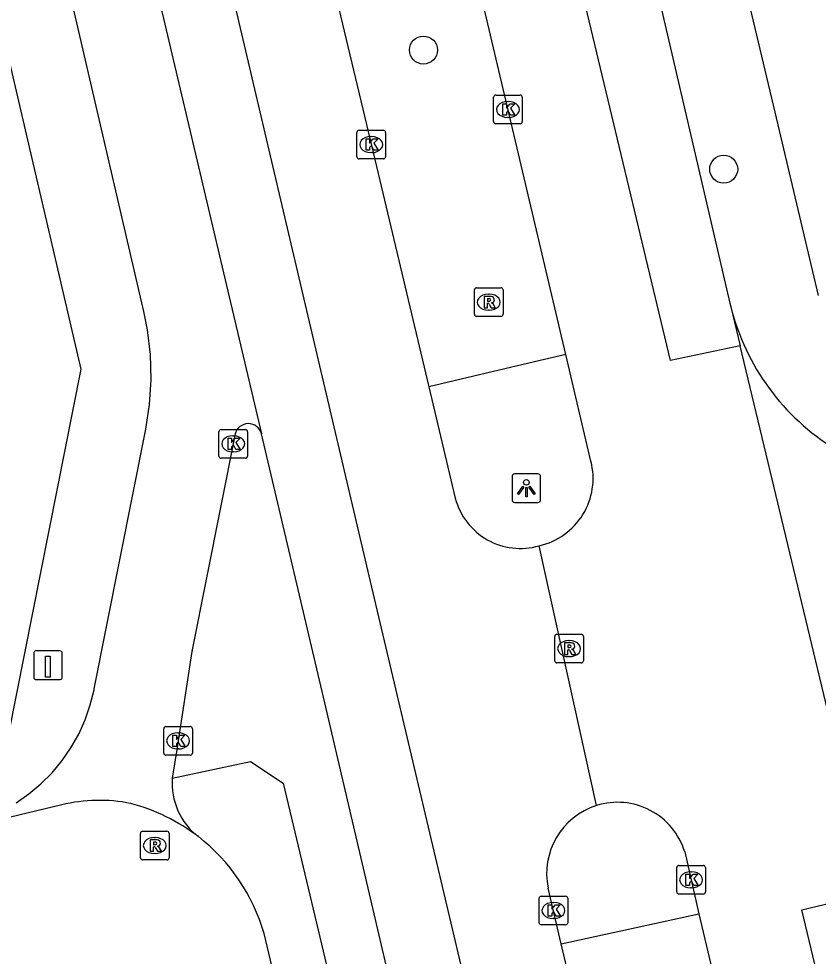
# Model space of a CAD drawing. Extents: x 158461 to 159795, y 387220 to 388672.
# Drawn here: x 159350.95 to 159378.88, y 388257.18 to 388289.93 of the extents above; entities that cross this region are included whole.
import ezdxf

# ---------------------------------------------------------------- set-up
doc = ezdxf.new("R2010")
doc.units = 0
for name, color, linetype in [('IMGEO_Boom', 7, 'Continuous'), ('IMGEO_Kolk', 7, 'Continuous'), ('IMGEO_Laadpaal', 7, 'Continuous'), ('IMGEO_Lichtpunt', 7, 'Continuous'), ('IMGEO_Rijbaan_lokaal_gesloten', 7, 'Continuous'), ('IMGEO_Rijbaan_lokaal_open', 7, 'Continuous'), ('IMGEO_Rioolput', 7, 'Continuous'), ('IMGEO_Verkeerseiland_groen', 7, 'Continuous'), ('IMGEO_Voetpad_open', 7, 'Continuous')]:
    doc.layers.add(name, color=color, linetype=linetype)

msp = doc.modelspace()

# ---------------------------------------------------------------- linework, layer by layer
at = {"layer": 'IMGEO_Boom'}
for centre in [(159365.092, 388288.837), (159375.579, 388284.677)]:
    msp.add_circle(centre, 0.489, dxfattribs=at)
at = {"layer": 'IMGEO_Kolk'}
for p, q in [((159367.543, 388286.338), (159367.543, 388287.19)), ((159367.618, 388287.264), (159368.47, 388287.264)), ((159368.544, 388287.19), (159368.544, 388286.338)), ((159368.031, 388287.044), (159368.056, 388287.044)), ((159368.054, 388286.484), (159368.029, 388286.484)), ((159368.47, 388286.264), (159367.618, 388286.264)), ((159362.766, 388285.109), (159362.766, 388285.961)), ((159362.841, 388286.035), (159363.693, 388286.035)), ((159363.254, 388285.815), (159363.279, 388285.815)), ((159363.767, 388285.961), (159363.767, 388285.109)), ((159363.277, 388285.255), (159363.252, 388285.255)), ((159363.693, 388285.035), (159362.841, 388285.035)), ((159357.945, 388274.653), (159357.945, 388275.505)), ((159358.02, 388275.579), (159358.872, 388275.579)), ((159358.433, 388275.359), (159358.458, 388275.359)), ((159358.946, 388275.505), (159358.946, 388274.653)), ((159358.456, 388274.799), (159358.431, 388274.799)), ((159358.872, 388274.579), (159358.02, 388274.579)), ((159356.095, 388265.204), (159356.947, 388265.204)), ((159356.02, 388264.278), (159356.02, 388265.13)), ((159356.508, 388264.984), (159356.533, 388264.984)), ((159357.021, 388265.13), (159357.021, 388264.278)), ((159356.947, 388264.204), (159356.095, 388264.204)), ((159356.531, 388264.424), (159356.506, 388264.424)), ((159373.941, 388259.427), (159373.941, 388260.279)), ((159374.016, 388260.353), (159374.868, 388260.353)), ((159374.942, 388260.279), (159374.942, 388259.427)), ((159374.429, 388260.133), (159374.454, 388260.133)), ((159374.868, 388259.353), (159374.016, 388259.353)), ((159374.452, 388259.573), (159374.427, 388259.573)), ((159369.131, 388258.355), (159369.131, 388259.207)), ((159369.206, 388259.281), (159370.058, 388259.281)), ((159369.619, 388259.061), (159369.644, 388259.061)), ((159370.132, 388259.207), (159370.132, 388258.355)), ((159369.642, 388258.501), (159369.617, 388258.501)), ((159370.058, 388258.281), (159369.206, 388258.281))]:
    msp.add_line(p, q, dxfattribs=at)
for points in [[(159367.543, 388286.338), (159367.543, 388287.19)], [(159367.618, 388287.264), (159368.47, 388287.264)], [(159368.544, 388287.19), (159368.544, 388286.338)], [(159367.864, 388286.964), (159367.987, 388286.964), (159367.987, 388286.813), (159368.117, 388286.964), (159368.281, 388286.964), (159368.135, 388286.813), (159368.288, 388286.564), (159368.136, 388286.564), (159368.051, 388286.728), (159367.987, 388286.661), (159367.987, 388286.564), (159367.864, 388286.564), (159367.864, 388286.964)], [(159368.47, 388286.264), (159367.618, 388286.264)], [(159362.766, 388285.109), (159362.766, 388285.961)], [(159362.841, 388286.035), (159363.693, 388286.035)], [(159363.767, 388285.961), (159363.767, 388285.109)], [(159363.087, 388285.735), (159363.21, 388285.735), (159363.21, 388285.584), (159363.34, 388285.735), (159363.504, 388285.735), (159363.358, 388285.584), (159363.511, 388285.335), (159363.359, 388285.335), (159363.274, 388285.499), (159363.21, 388285.432), (159363.21, 388285.335), (159363.087, 388285.335), (159363.087, 388285.735)], [(159363.693, 388285.035), (159362.841, 388285.035)], [(159357.945, 388274.653), (159357.945, 388275.505)], [(159358.02, 388275.579), (159358.872, 388275.579)], [(159358.946, 388275.505), (159358.946, 388274.653)], [(159358.266, 388275.279), (159358.389, 388275.279), (159358.389, 388275.128), (159358.519, 388275.279), (159358.683, 388275.279), (159358.537, 388275.128), (159358.69, 388274.879), (159358.538, 388274.879), (159358.453, 388275.043), (159358.389, 388274.976), (159358.389, 388274.879), (159358.266, 388274.879), (159358.266, 388275.279)], [(159358.872, 388274.579), (159358.02, 388274.579)], [(159356.095, 388265.204), (159356.947, 388265.204)], [(159356.02, 388264.278), (159356.02, 388265.13)], [(159356.341, 388264.904), (159356.464, 388264.904), (159356.464, 388264.753), (159356.594, 388264.904), (159356.758, 388264.904), (159356.612, 388264.753), (159356.765, 388264.504), (159356.613, 388264.504), (159356.528, 388264.668), (159356.464, 388264.601), (159356.464, 388264.504), (159356.341, 388264.504), (159356.341, 388264.904)], [(159357.021, 388265.13), (159357.021, 388264.278)], [(159356.947, 388264.204), (159356.095, 388264.204)], [(159373.941, 388259.427), (159373.941, 388260.279)], [(159374.016, 388260.353), (159374.868, 388260.353)], [(159374.942, 388260.279), (159374.942, 388259.427)], [(159374.262, 388260.053), (159374.385, 388260.053), (159374.385, 388259.902), (159374.515, 388260.053), (159374.679, 388260.053), (159374.533, 388259.902), (159374.686, 388259.653), (159374.534, 388259.653), (159374.449, 388259.817), (159374.385, 388259.75), (159374.385, 388259.653), (159374.262, 388259.653), (159374.262, 388260.053)], [(159374.868, 388259.353), (159374.016, 388259.353)], [(159369.131, 388258.355), (159369.131, 388259.207)], [(159369.206, 388259.281), (159370.058, 388259.281)], [(159369.452, 388258.981), (159369.575, 388258.981), (159369.575, 388258.83), (159369.705, 388258.981), (159369.869, 388258.981), (159369.723, 388258.83), (159369.876, 388258.581), (159369.724, 388258.581), (159369.639, 388258.745), (159369.575, 388258.678), (159369.575, 388258.581), (159369.452, 388258.581), (159369.452, 388258.981)], [(159370.132, 388259.207), (159370.132, 388258.355)], [(159370.058, 388258.281), (159369.206, 388258.281)]]:
    msp.add_lwpolyline(points, dxfattribs=at)
for centre, start, end in [((159367.62, 388287.188), 91.552, 178.448), ((159367.62, 388287.188), 91.552, 178.448), ((159368.468, 388287.188), 1.552, 88.448), ((159368.468, 388287.188), 1.552, 88.448), ((159367.62, 388286.34), 181.552, 268.448), ((159367.62, 388286.34), 181.552, 268.448), ((159368.468, 388286.34), 271.552, 358.448), ((159368.468, 388286.34), 271.552, 358.448), ((159362.843, 388285.959), 91.552, 178.448), ((159362.843, 388285.959), 91.552, 178.448), ((159363.691, 388285.959), 1.552, 88.448), ((159363.691, 388285.959), 1.552, 88.448), ((159362.843, 388285.111), 181.552, 268.448), ((159362.843, 388285.111), 181.552, 268.448), ((159363.691, 388285.111), 271.552, 358.448), ((159363.691, 388285.111), 271.552, 358.448), ((159358.022, 388275.503), 91.552, 178.448), ((159358.022, 388275.503), 91.552, 178.448), ((159358.87, 388275.503), 1.552, 88.448), ((159358.87, 388275.503), 1.552, 88.448), ((159358.022, 388274.655), 181.552, 268.448), ((159358.022, 388274.655), 181.552, 268.448), ((159358.87, 388274.655), 271.552, 358.448), ((159358.87, 388274.655), 271.552, 358.448), ((159356.097, 388265.128), 91.552, 178.448), ((159356.097, 388265.128), 91.552, 178.448), ((159356.945, 388265.128), 1.552, 88.448), ((159356.945, 388265.128), 1.552, 88.448), ((159356.097, 388264.28), 181.552, 268.448), ((159356.097, 388264.28), 181.552, 268.448), ((159356.945, 388264.28), 271.552, 358.448), ((159356.945, 388264.28), 271.552, 358.448), ((159374.018, 388260.277), 91.552, 178.448), ((159374.018, 388260.277), 91.552, 178.448), ((159374.866, 388260.277), 1.552, 88.448), ((159374.866, 388260.277), 1.552, 88.448), ((159374.018, 388259.429), 181.552, 268.448), ((159374.018, 388259.429), 181.552, 268.448), ((159374.866, 388259.429), 271.552, 358.448), ((159374.866, 388259.429), 271.552, 358.448), ((159369.208, 388259.205), 91.552, 178.448), ((159369.208, 388259.205), 91.552, 178.448), ((159370.056, 388259.205), 1.552, 88.448), ((159370.056, 388259.205), 1.552, 88.448), ((159369.208, 388258.357), 181.552, 268.448), ((159369.208, 388258.357), 181.552, 268.448), ((159370.056, 388258.357), 271.552, 358.448), ((159370.056, 388258.357), 271.552, 358.448)]:
    msp.add_arc(centre, 0.0765, start, end, dxfattribs=at)
for centre, major_axis, ratio, start_param, end_param in [((159368.03, 388286.764), (-0.387, 0.002), 0.722429, 4.712389, 7.853982), ((159368.055, 388286.764), (-0.39, 0.002), 0.717154, 1.570796, 4.712389), ((159363.253, 388285.535), (-0.387, 0.002), 0.722429, 4.712389, 7.853982), ((159363.278, 388285.535), (-0.39, 0.002), 0.717154, 1.570796, 4.712389), ((159358.432, 388275.079), (-0.387, 0.002), 0.722429, 4.712389, 7.853982), ((159358.457, 388275.079), (-0.39, 0.002), 0.717154, 1.570796, 4.712389), ((159356.507, 388264.704), (-0.387, 0.002), 0.722429, 4.712389, 7.853982), ((159356.532, 388264.704), (-0.39, 0.002), 0.717154, 1.570796, 4.712389), ((159374.428, 388259.853), (-0.387, 0.002), 0.722429, 4.712389, 7.853982), ((159374.453, 388259.853), (-0.39, 0.002), 0.717154, 1.570796, 4.712389), ((159369.618, 388258.781), (-0.387, 0.002), 0.722429, 4.712389, 7.853982), ((159369.643, 388258.781), (-0.39, 0.002), 0.717154, 1.570796, 4.712389)]:
    msp.add_ellipse(centre, major_axis=major_axis, ratio=ratio, start_param=start_param, end_param=end_param, dxfattribs=at)
at = {"layer": 'IMGEO_Laadpaal'}
for p, q in [((159352.391, 388267.848), (159351.55, 388267.848)), ((159352.391, 388267.848), (159351.55, 388267.848)), ((159351.475, 388267.764), (159351.475, 388266.923)), ((159351.475, 388267.764), (159351.475, 388266.923)), ((159352.475, 388266.932), (159352.475, 388267.773)), ((159352.475, 388266.932), (159352.475, 388267.773)), ((159351.559, 388266.848), (159352.4, 388266.848)), ((159351.559, 388266.848), (159352.4, 388266.848))]:
    msp.add_line(p, q, dxfattribs=at)
msp.add_lwpolyline([(159351.89, 388267.661), (159352.05, 388267.661), (159352.05, 388266.928), (159351.89, 388266.928), (159351.89, 388267.661)], dxfattribs=at)
for centre, start, end in [((159351.553, 388267.77), 92.4484, 184.2845), ((159351.553, 388267.77), 92.4484, 184.2845), ((159352.397, 388267.77), 2.4484, 94.2845), ((159352.397, 388267.77), 2.4484, 94.2845), ((159351.553, 388266.926), 182.4484, 274.2845), ((159351.553, 388266.926), 182.4484, 274.2845), ((159352.397, 388266.926), 272.4484, 4.2845), ((159352.397, 388266.926), 272.4484, 4.2845)]:
    msp.add_arc(centre, 0.0779, start, end, dxfattribs=at)
at = {"layer": 'IMGEO_Lichtpunt'}
for p, q in [((159369.089, 388274.033), (159368.281, 388274.033)), ((159369.089, 388274.033), (159368.281, 388274.033)), ((159368.187, 388273.938), (159368.187, 388273.131)), ((159368.187, 388273.938), (159368.187, 388273.131)), ((159369.183, 388273.131), (159369.183, 388273.938)), ((159369.183, 388273.131), (159369.183, 388273.938)), ((159368.281, 388273.037), (159369.089, 388273.037)), ((159368.281, 388273.037), (159369.089, 388273.037))]:
    msp.add_line(p, q, dxfattribs=at)
for points in [[(159368.561, 388273.602), (159368.6, 388273.574), (159368.412, 388273.312), (159368.374, 388273.339), (159368.561, 388273.602)], [(159368.663, 388273.554), (159368.71, 388273.554), (159368.71, 388273.232), (159368.663, 388273.232), (159368.663, 388273.554)], [(159368.773, 388273.574), (159368.811, 388273.601), (159368.998, 388273.339), (159368.959, 388273.311), (159368.773, 388273.574)]]:
    msp.add_lwpolyline(points, dxfattribs=at)
msp.add_circle((159368.686, 388273.736), 0.0994, dxfattribs=at)
for centre, start, end in [((159368.281, 388273.938), 90, 180), ((159368.281, 388273.938), 90, 180), ((159369.089, 388273.938), 0, 90), ((159369.089, 388273.938), 0, 90), ((159368.281, 388273.131), 180, 270), ((159368.281, 388273.131), 180, 270), ((159369.089, 388273.131), 270, 0), ((159369.089, 388273.131), 270, 360)]:
    msp.add_arc(centre, 0.0946, start, end, dxfattribs=at)
at = {"layer": 'IMGEO_Rijbaan_lokaal_gesloten'}
for points in [[(159376.156, 388278.509), (159373.722, 388277.998), (159367.243, 388305.039), (159366.799, 388306.902), (159356.921, 388348.494), (159337.516, 388430.499)], [(159335.458, 388377.025), (159337.831, 388377.578), (159347.296, 388337.39), (159355.2, 388304.109), (159355.701, 388302.348), (159363.364, 388269.674), (159376.567, 388213.813), (159377.725, 388208.912)], [(159361.535, 388340.387), (159367.898, 388313.428), (159369.328, 388307.45), (159369.782, 388305.555), (159372.48, 388294.277), (159375.799, 388279.996), (159375.829, 388279.872)], [(159351.732, 388308.109), (159352.786, 388303.633), (159353.218, 388301.798), (159359.434, 388275.436)], [(159370.061, 388278.207), (159363.93, 388304.227)], [(159359.069, 388303.125), (159359.805, 388300.025), (159363.225, 388285.704), (159365.278, 388277.072)], [(159350.862, 388262.541), (159351.311, 388262.855), (159351.73, 388263.207), (159352.116, 388263.595), (159352.466, 388264.017), (159352.777, 388264.467), (159353.047, 388264.944), (159353.272, 388265.443), (159353.452, 388265.96), (159353.586, 388266.491), (159353.592, 388266.522), (159355.392, 388275.59), (159355.524, 388276.454), (159355.578, 388277.326), (159355.554, 388278.2), (159355.452, 388279.068), (159355.325, 388279.709), (159352.257, 388292.91)], [(159375.829, 388279.872), (159376.156, 388278.509)], [(159380.748, 388259.384), (159376.156, 388278.509)], [(159370.941, 388274.473), (159370.061, 388278.207)], [(159365.278, 388277.072), (159366.203, 388273.18)], [(159358.514, 388275.426), (159357.005, 388267.826), (159356.473, 388264.4), (159356.318, 388263.402)], [(159375.314, 388208.339), (159372.175, 388221.808), (159365.974, 388247.556), (159365.401, 388250), (159361.594, 388266.235), (159360.532, 388270.78), (159359.434, 388275.436)], [(159371.136, 388262.448), (159369.132, 388271.521)], [(159352.455, 388262.47), (159349.438, 388261.752)], [(159374.219, 388260.83), (159374.714, 388258.669)], [(159369.907, 388257.615), (159369.447, 388259.557)], [(159389.571, 388212.026), (159389.23, 388213.136), (159378.309, 388258.803), (159380.748, 388259.384)], [(159374.714, 388258.669), (159375.644, 388254.729)], [(159370.845, 388253.652), (159369.907, 388257.615)]]:
    msp.add_lwpolyline(points, dxfattribs=at)
for centre, radius, start, end in [((159358.975, 388275.312), 0.475, 15.149, 166.0965), ((159368.605, 388273.874), 2.412, 282.6242, 14.3755), ((159368.478, 388273.781), 2.353, 194.8051, 286.14), ((159358.666, 388263.225), 2.355, 175.6906, 232.3229), ((159353.769, 388257.091), 5.537, 78.6049, 103.7266), ((159353.176, 388256.083), 6.653, 52.4927, 75.3117), ((159371.895, 388260.066), 2.5, 107.6634, 191.7474), ((159371.871, 388260.102), 2.458, 17.2243, 107.3935)]:
    msp.add_arc(centre, radius, start, end, dxfattribs=at)
at = {"layer": 'IMGEO_Rijbaan_lokaal_open'}
msp.add_lwpolyline([(159360.353, 388254.493), (159359.524, 388257.976)], dxfattribs=at)
for centre, radius, start, end in [((159383.708, 388281.833), 8.12, 193.9756, 238.5931), ((159353.169, 388256.135), 6.616, 16.1529, 52.1673)]:
    msp.add_arc(centre, radius, start, end, dxfattribs=at)
at = {"layer": 'IMGEO_Rioolput'}
for p, q in [((159366.871, 388279.606), (159366.871, 388280.458)), ((159366.946, 388280.532), (159367.798, 388280.532)), ((159367.359, 388280.312), (159367.384, 388280.312)), ((159367.872, 388280.458), (159367.872, 388279.606)), ((159367.382, 388279.752), (159367.357, 388279.752)), ((159367.798, 388279.532), (159366.946, 388279.532)), ((159369.679, 388267.502), (159369.679, 388268.354)), ((159369.754, 388268.428), (159370.606, 388268.428)), ((159370.167, 388268.208), (159370.192, 388268.208)), ((159370.68, 388268.354), (159370.68, 388267.502)), ((159370.19, 388267.648), (159370.165, 388267.648)), ((159370.606, 388267.428), (159369.754, 388267.428)), ((159355.205, 388260.622), (159355.205, 388261.474)), ((159355.28, 388261.548), (159356.132, 388261.548)), ((159355.693, 388261.328), (159355.718, 388261.328)), ((159356.206, 388261.474), (159356.206, 388260.622)), ((159355.716, 388260.768), (159355.691, 388260.768)), ((159356.132, 388260.548), (159355.28, 388260.548))]:
    msp.add_line(p, q, dxfattribs=at)
for points in [[(159366.871, 388279.606), (159366.871, 388280.458)], [(159366.946, 388280.532), (159367.798, 388280.532)], [(159367.872, 388280.458), (159367.872, 388279.606)], [(159367.46, 388280.23), (159367.208, 388280.232), (159367.208, 388279.832)], [(159367.208, 388279.832), (159367.332, 388279.832), (159367.332, 388279.994), (159367.343, 388279.994)], [(159367.386, 388280.151), (159367.332, 388280.151), (159367.332, 388280.07)], [(159367.332, 388280.07), (159367.384, 388280.07)], [(159367.39, 388279.965), (159367.461, 388279.832), (159367.601, 388279.832), (159367.536, 388279.958)], [(159367.798, 388279.532), (159366.946, 388279.532)], [(159369.679, 388267.502), (159369.679, 388268.354)], [(159369.754, 388268.428), (159370.606, 388268.428)], [(159370.68, 388268.354), (159370.68, 388267.502)], [(159370.268, 388268.126), (159370.016, 388268.128), (159370.016, 388267.728)], [(159370.016, 388267.728), (159370.14, 388267.728), (159370.14, 388267.89), (159370.151, 388267.89)], [(159370.194, 388268.047), (159370.14, 388268.047), (159370.14, 388267.966)], [(159370.14, 388267.966), (159370.192, 388267.966)], [(159370.198, 388267.861), (159370.269, 388267.728), (159370.409, 388267.728), (159370.344, 388267.854)], [(159370.606, 388267.428), (159369.754, 388267.428)], [(159355.205, 388260.622), (159355.205, 388261.474)], [(159355.28, 388261.548), (159356.132, 388261.548)], [(159356.206, 388261.474), (159356.206, 388260.622)], [(159355.794, 388261.246), (159355.542, 388261.248), (159355.542, 388260.848)], [(159355.542, 388260.848), (159355.666, 388260.848), (159355.666, 388261.01), (159355.677, 388261.01)], [(159355.72, 388261.167), (159355.666, 388261.167), (159355.666, 388261.086)], [(159355.666, 388261.086), (159355.718, 388261.086)], [(159355.724, 388260.981), (159355.795, 388260.848), (159355.935, 388260.848), (159355.87, 388260.974)], [(159356.132, 388260.548), (159355.28, 388260.548)]]:
    msp.add_lwpolyline(points, dxfattribs=at)
for centre, radius, start, end in [((159366.948, 388280.456), 0.0765, 91.552, 178.448), ((159366.948, 388280.456), 0.0765, 91.552, 178.448), ((159367.796, 388280.456), 0.0765, 1.552, 88.448), ((159367.796, 388280.456), 0.0765, 1.552, 88.448), ((159367.342, 388279.941), 0.0533, 26.0293, 88.6989), ((159367.368, 388280.259), 0.19, 274.7715, 282.9687), ((159367.392, 388280.055), 0.0964, 77.0061, 93.1865), ((159367.406, 388280.112), 0.0378, 276.6634, 79.6772), ((159367.459, 388280.12), 0.109, 350.3612, 89.416), ((159367.457, 388280.12), 0.112, 277.5842, 350.9817), ((159367.441, 388279.905), 0.108, 29.5134, 73.7905), ((159366.948, 388279.608), 0.0765, 181.552, 268.448), ((159366.948, 388279.608), 0.0765, 181.552, 268.448), ((159367.796, 388279.608), 0.0765, 271.552, 358.448), ((159367.796, 388279.608), 0.0765, 271.552, 358.448), ((159369.756, 388268.352), 0.0765, 91.552, 178.448), ((159369.756, 388268.352), 0.0765, 91.552, 178.448), ((159370.604, 388268.352), 0.0765, 1.552, 88.448), ((159370.604, 388268.352), 0.0765, 1.552, 88.448), ((159370.15, 388267.837), 0.0533, 26.0293, 88.6989), ((159370.176, 388268.155), 0.19, 274.7715, 282.9687), ((159370.2, 388267.951), 0.0964, 77.0061, 93.1865), ((159370.214, 388268.008), 0.0378, 276.6634, 79.6772), ((159370.267, 388268.016), 0.109, 350.3612, 89.416), ((159370.265, 388268.016), 0.112, 277.5842, 350.9817), ((159370.249, 388267.801), 0.108, 29.5134, 73.7905), ((159369.756, 388267.504), 0.0765, 181.552, 268.448), ((159369.756, 388267.504), 0.0765, 181.552, 268.448), ((159370.604, 388267.504), 0.0765, 271.552, 358.448), ((159370.604, 388267.504), 0.0765, 271.552, 358.448), ((159355.282, 388261.472), 0.0765, 91.552, 178.448), ((159355.282, 388261.472), 0.0765, 91.552, 178.448), ((159356.13, 388261.472), 0.0765, 1.552, 88.448), ((159356.13, 388261.472), 0.0765, 1.552, 88.448), ((159355.676, 388260.957), 0.0533, 26.0293, 88.6989), ((159355.702, 388261.275), 0.19, 274.7715, 282.9687), ((159355.726, 388261.071), 0.0964, 77.0061, 93.1865), ((159355.74, 388261.128), 0.0378, 276.6634, 79.6772), ((159355.793, 388261.136), 0.109, 350.3612, 89.416), ((159355.791, 388261.136), 0.112, 277.5842, 350.9817), ((159355.775, 388260.921), 0.108, 29.5134, 73.7905), ((159355.282, 388260.624), 0.0765, 181.552, 268.448), ((159355.282, 388260.624), 0.0765, 181.552, 268.448), ((159356.13, 388260.624), 0.0765, 271.552, 358.448), ((159356.13, 388260.624), 0.0765, 271.552, 358.448)]:
    msp.add_arc(centre, radius, start, end, dxfattribs=at)
for centre, major_axis, ratio, start_param, end_param in [((159367.358, 388280.032), (-0.387, 0.002), 0.722429, 4.712389, 7.853982), ((159367.383, 388280.032), (-0.39, 0.002), 0.717154, 1.570796, 4.712389), ((159370.166, 388267.928), (-0.387, 0.002), 0.722429, 4.712389, 7.853982), ((159370.191, 388267.928), (-0.39, 0.002), 0.717154, 1.570796, 4.712389), ((159355.692, 388261.048), (-0.387, 0.002), 0.722429, 4.712389, 7.853982), ((159355.717, 388261.048), (-0.39, 0.002), 0.717154, 1.570796, 4.712389)]:
    msp.add_ellipse(centre, major_axis=major_axis, ratio=ratio, start_param=start_param, end_param=end_param, dxfattribs=at)
at = {"layer": 'IMGEO_Verkeerseiland_groen'}
msp.add_lwpolyline([(159370.061, 388278.207), (159368.572, 388277.854), (159367.294, 388277.55), (159365.278, 388277.072)], dxfattribs=at)
at = {"layer": 'IMGEO_Voetpad_open'}
for points in [[(159378.895, 388280.268), (159377.378, 388286.666), (159375.682, 388293.817), (159375.607, 388294.133)], [(159346.174, 388287.506), (159350.598, 388288.553), (159353.122, 388277.691), (159350.594, 388264.953), (159346.342, 388265.844)], [(159356.318, 388263.402), (159359.053, 388263.986), (159360.191, 388263.23), (159362.175, 388254.92), (159360.353, 388254.493)], [(159369.907, 388257.615), (159374.714, 388258.669)]]:
    msp.add_lwpolyline(points, dxfattribs=at)

doc.saveas('drawing.dxf')
